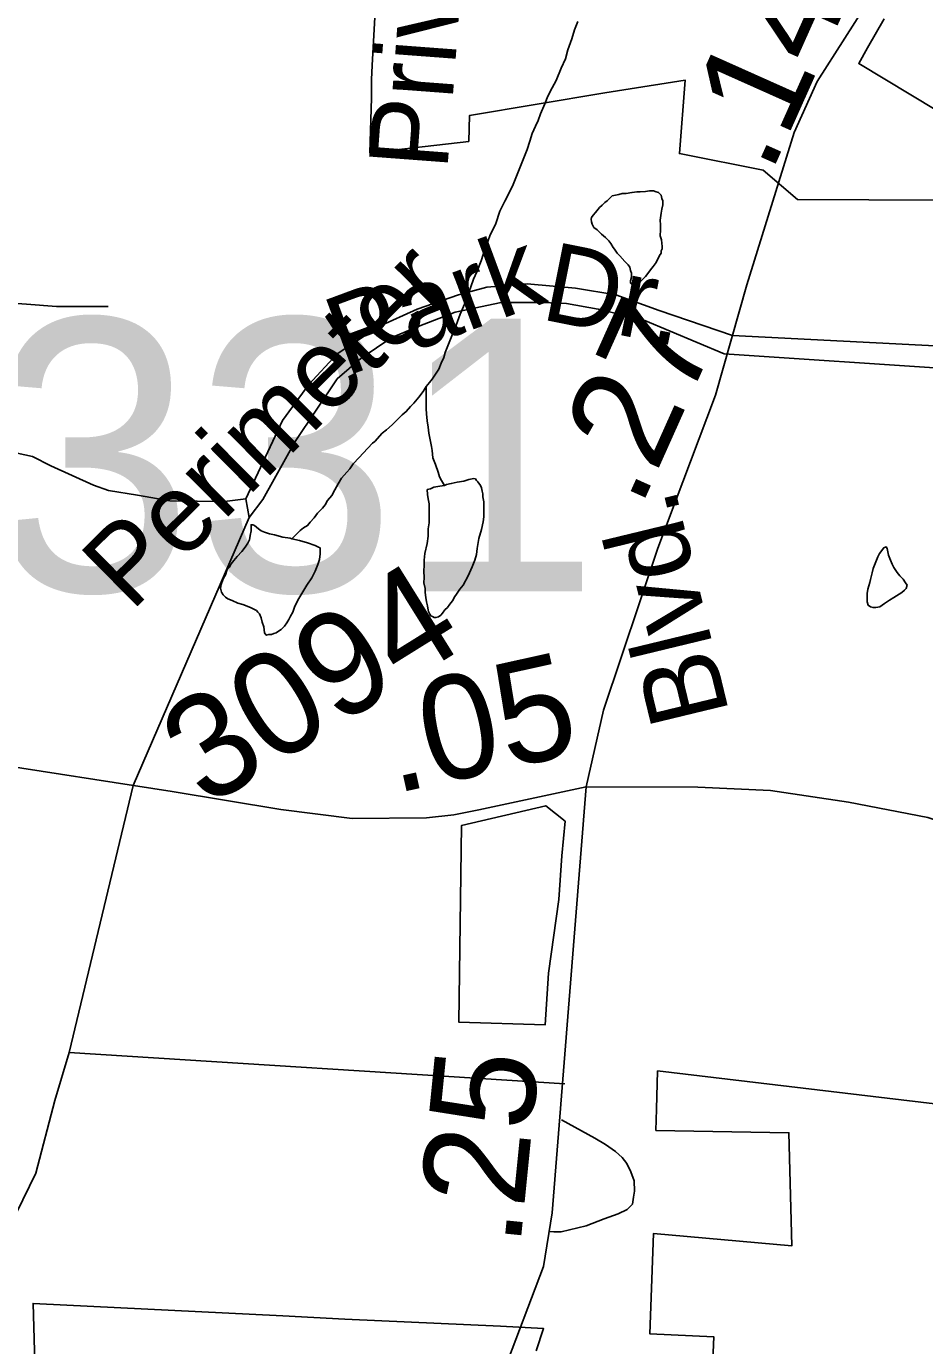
# Model space of a CAD drawing. Extents: x 2001466 to 31450019, y -30647475 to 847247.
# Drawn here: x 2050067 to 2052228, y 763285 to 766460 of the extents above; entities that cross this region are included whole.
import ezdxf

# ---------------------------------------------------------------- set-up
doc = ezdxf.new("R2010")
doc.units = 0
for name, color, linetype in [('Exist Boundary Political City Limit New Hole', 7, 'Continuous'), ('Exist Hydrographic Misc Water Feature', 7, 'Continuous'), ('Exist Road Non-System Type 51', 7, 'Continuous'), ('Exist Road Non-System Type 51 Label', 7, 'Continuous'), ('Exist Road Secondary Mileage Hundredths English Label', 7, 'Continuous'), ('Exist Road Secondary Structure Pipe Number Label', 7, 'Continuous'), ('Exist Road Secondary Type 41 Attributed', 7, 'Continuous'), ('Exist Road Secondary Type 51 Attributed', 7, 'Continuous'), ('Exist Road Secondary Type 51 Label', 7, 'Continuous'), ('Exist Road Secondary Type 51 Number Label', 7, 'Continuous'), ('Map Preparation Boundary City Limit Buffer Line', 7, 'Continuous')]:
    doc.layers.add(name, color=color, linetype=linetype)

msp = doc.modelspace()

# ---------------------------------------------------------------- linework, layer by layer
at = {"layer": 'Exist Boundary Political City Limit New Hole'}
for points in [[(2051362.9, 764546.8), (2051316.4, 764583.9), (2051113.4, 764536.3), (2051107.2, 764063.4), (2051315.2, 764057.2), (2051323.2, 764181.5), (2051347.6, 764358.2), (2051355.1, 764463.9), (2051362.9, 764546.8)], [(2051690.6, 762610.7), (2051720.5, 763306), (2051566.6, 763313.5), (2051575.9, 763554.9), (2051908.2, 763524.8), (2051901.2, 763797.3), (2051581.5, 763802.8), (2051582.9, 763853.8), (2051585.4, 763945.8)], [(2051585.4, 763945.8), (2052386.8, 763850.4), (2052933.1, 763759.1), (2053123.6, 763727.4), (2053697.9, 763714.3), (2053682.6, 763285.3), (2053645.2, 762255.6), (2053454.4, 762256), (2053419.2, 760457.4), (2053134.8, 760475.4), (2052952.6, 760498.4), (2052838, 760506.3), (2051993.8, 760565.5), (2051957.8, 760770.2)], [(2050091.5, 763101.7), (2050083.1, 763386.5), (2050683.8, 763356.8), (2050832.9, 763348.7), (2051207.2, 763331.8), (2051311.2, 763326), (2051293.1, 763272.3)]]:
    msp.add_lwpolyline(points, dxfattribs=at)
at = {"layer": 'Exist Hydrographic Misc Water Feature'}
for points in [[(2051028.5, 765592.8), (2051036.7, 765602.9), (2051043.1, 765610.9), (2051051.1, 765623.1), (2051058.9, 765634.8), (2051064.6, 765648.9), (2051071, 765663), (2051074.7, 765675), (2051088.6, 765711), (2051094.4, 765725.2), (2051100.5, 765740.9), (2051110.8, 765766.9), (2051118.4, 765785.2), (2051124.5, 765800.9), (2051128.2, 765810.9), (2051136.2, 765833.2), (2051142.1, 765851), (2051150.3, 765869.2), (2051160.6, 765895.3), (2051166.1, 765911.1), (2051170.4, 765920.9), (2051174.1, 765932.9), (2051182.1, 765955.3), (2051196.1, 765985.2), (2051206.1, 766015.3), (2051218.2, 766039.1), (2051236.1, 766075.3), (2051247.9, 766103.1), (2051255.5, 766123.4), (2051263.5, 766143.3), (2051271.5, 766163.2), (2051277.9, 766183.4), (2051283.4, 766201.6), (2051291.6, 766219.4), (2051297.8, 766233.5), (2051303.3, 766249.2), (2051313.8, 766273.2), (2051321.4, 766291.5), (2051331.6, 766311.5), (2051341.2, 766329.5), (2051353.5, 766359.3), (2051363.6, 766381.3), (2051369.3, 766403.5), (2051379.2, 766429.6), (2051385.1, 766451.5), (2051393.1, 766471.4)], [(2051506.3, 765893.9), (2051514.3, 765885.8), (2051518.4, 765879.9), (2051520.1, 765871.9), (2051522.5, 765865.9), (2051522.5, 765855.8), (2051520.3, 765847.6), (2051520.3, 765842), (2051526.2, 765837.7), (2051530.5, 765840), (2051536.3, 765841.9), (2051544.2, 765846), (2051550.4, 765851.9), (2051556.3, 765857.9), (2051564.5, 765868), (2051568.4, 765873.9), (2051574.4, 765882), (2051582, 765891.8), (2051590.2, 765908), (2051594.3, 765913.9), (2051594.3, 765919.9), (2051596.3, 765924.1), (2051596.1, 765929.8), (2051594.5, 765945.9), (2051591.8, 765956), (2051592, 765969.8), (2051592, 765982), (2051591.8, 765993.7), (2051594.1, 766010), (2051595.7, 766019.9), (2051598, 766030.1), (2051597.8, 766039.9), (2051595.9, 766045.9), (2051593.7, 766053.9), (2051587.9, 766060), (2051582, 766061.8), (2051575.8, 766063.9), (2051566, 766063.8), (2051555.9, 766062), (2051543.6, 766061.9), (2051536, 766061.8), (2051523.7, 766059.7), (2051509.8, 766057.7), (2051500, 766057.6), (2051492, 766055.5), (2051484.2, 766053.9), (2051476.2, 766051.9), (2051472.1, 766047.6), (2051463.9, 766039.5), (2051458.1, 766035.5), (2051452, 766029.6), (2051445.8, 766023.6), (2051442.3, 766019.7), (2051435.8, 766011.7), (2051430.2, 766005.7), (2051426.1, 765999.4), (2051425.9, 765995.8), (2051426.1, 765989.6), (2051428.2, 765983.6), (2051432.1, 765975.8), (2051439.9, 765969.7), (2051450.1, 765959.7), (2051460.2, 765951.6), (2051468.2, 765943.5), (2051472.5, 765937.6), (2051478.4, 765927.8), (2051481.9, 765923.6), (2051488.3, 765913.7), (2051494.2, 765907.5), (2051506.3, 765893.9)], [(2050705.8, 765226.3), (2050715.4, 765236.2), (2050725.7, 765246.4), (2050733.5, 765252.6), (2050743.3, 765258.4), (2050749.3, 765266.4), (2050759.5, 765276.6), (2050767.5, 765288.4), (2050779.2, 765300.4), (2050785.4, 765308.4), (2050791.5, 765318.4), (2050801.3, 765330.7), (2050809.1, 765344.5), (2050817.3, 765358.7), (2050825.3, 765372.5), (2050837.4, 765386.5), (2050845, 765394.6), (2050853, 765406.8), (2050867.2, 765422.5), (2050877.4, 765432.8), (2050899.2, 765456.6), (2050904.9, 765460.6), (2050923.1, 765481), (2050933, 765488.8), (2050946.9, 765500.9), (2050961.3, 765514.9), (2050970.9, 765524.8), (2050980.8, 765532.7), (2050990.8, 765544.9), (2050999, 765553), (2051011.1, 765567), (2051021.2, 765580.9), (2051028.5, 765592.8)], [(2051073, 765355.2), (2051065.2, 765366.9), (2051061.1, 765375.3), (2051057.2, 765387.2), (2051051.3, 765405.1), (2051044.9, 765421.1), (2051042.9, 765438.9), (2051041.1, 765448.9), (2051039, 765461), (2051035.1, 765481.1), (2051033.1, 765495.1), (2051031, 765510.8), (2051029.2, 765527), (2051029, 765539.1), (2051029, 765557), (2051028.5, 765592.8)], [(2051073, 765355.2), (2051061.4, 765352.9), (2051047.4, 765351), (2051039.4, 765346.9), (2051031.4, 765344.9), (2051031.6, 765333.1), (2051033.3, 765323.1), (2051035.5, 765311), (2051035.7, 765298.8), (2051035.5, 765283), (2051035.5, 765265.1), (2051033.7, 765250.8), (2051033.7, 765233), (2051031.4, 765215.1), (2051025.3, 765190.9), (2051023.6, 765174.9), (2051023.6, 765163.1), (2051023.4, 765148.9), (2051023.8, 765133.1), (2051023.4, 765120.9), (2051025.9, 765107.2), (2051025.9, 765097), (2051027.7, 765085), (2051029.8, 765075), (2051032, 765064.9), (2051033.7, 765054.9), (2051033.9, 765051.2), (2051037.6, 765045), (2051039.8, 765041), (2051043.9, 765039.2), (2051048.2, 765036.9), (2051051.9, 765037.1), (2051057.9, 765039.1), (2051063.6, 765043.1), (2051068.1, 765047.2), (2051073.7, 765055.3), (2051079.8, 765061.3), (2051085.8, 765069.3), (2051091.9, 765077.3), (2051097.8, 765087.4), (2051101.7, 765093.3), (2051109.7, 765105), (2051117.7, 765115.1), (2051129.4, 765137.3), (2051139.5, 765159.3), (2051145.6, 765175), (2051149.5, 765189), (2051151.6, 765203.3), (2051155.5, 765227.1), (2051161.4, 765249.3), (2051165.5, 765267.3), (2051167.2, 765279.3), (2051167.6, 765291.4), (2051167.4, 765303.2), (2051167.2, 765315.4), (2051165.3, 765327.4), (2051165.3, 765335.1), (2051163.5, 765341.1), (2051161.4, 765349.1), (2051159.4, 765355.1), (2051153.2, 765363.4), (2051149.5, 765367.2), (2051147.3, 765371.2), (2051143.4, 765371.3), (2051131.1, 765369.1), (2051119.4, 765365.2), (2051103.4, 765363.2), (2051089, 765359.3), (2051077.3, 765357), (2051073, 765355.2)], [(2050705.8, 765226.3), (2050723.8, 765222.4), (2050743.5, 765216.5), (2050761.8, 765210.5), (2050769.6, 765206.5), (2050773.5, 765204.7), (2050773.7, 765190.5), (2050771.8, 765176.6), (2050767.7, 765164.6), (2050761.6, 765148.5), (2050753.8, 765132.6), (2050741.9, 765114.6), (2050729.6, 765094.5), (2050719.7, 765078.6), (2050711.9, 765062.3), (2050707.8, 765050.3), (2050701.9, 765040.3), (2050698, 765032.4), (2050693.7, 765024.5), (2050688.2, 765016.4), (2050680, 765008.3), (2050673.8, 765004.4), (2050668.1, 765000.4), (2050662.1, 764998.5), (2050656.4, 764996.1), (2050650, 764996.3), (2050644.1, 764994.3), (2050640, 765000.2), (2050638.1, 765014.3), (2050634, 765026.3), (2050632, 765036.3), (2050627.7, 765046.3), (2050624, 765050.1), (2050620.1, 765054.3), (2050608, 765060.2), (2050597.9, 765064.2), (2050587.9, 765068.1), (2050575.8, 765072), (2050562, 765078.2), (2050551.6, 765082.2), (2050545.8, 765085.9), (2050540.1, 765092), (2050536, 765097.9), (2050533.8, 765108), (2050535.6, 765116.2), (2050540.1, 765130.2), (2050546.1, 765140.2), (2050549.7, 765152.3), (2050555.9, 765158.2), (2050559.6, 765166.2), (2050565.7, 765174.1), (2050573.7, 765184.3), (2050585.4, 765196.3), (2050593.4, 765206), (2050599.4, 765216.1), (2050603.5, 765224.4), (2050605.5, 765234.2), (2050607.4, 765246.1), (2050607.4, 765256.3), (2050607.6, 765260.3), (2050611.5, 765260.1), (2050615.4, 765258.3), (2050625.6, 765250.3), (2050631.6, 765246.1), (2050639.6, 765242.5), (2050651.7, 765238.2), (2050663.5, 765236.4), (2050683.8, 765230.5), (2050701.3, 765228.2), (2050705.8, 765226.3)], [(2052097.5, 765128.8), (2052095.8, 765121), (2052091.3, 765105), (2052089.3, 765095.2), (2052089.7, 765085), (2052089.7, 765074.8), (2052091.7, 765066.8), (2052097.7, 765063.1), (2052103.6, 765061), (2052110, 765060.8), (2052119.6, 765063), (2052131.5, 765070.9), (2052143.6, 765079.2), (2052153.5, 765085), (2052173.3, 765097), (2052179.5, 765103), (2052183.6, 765107.3), (2052185.7, 765115), (2052181.6, 765120.9), (2052175.8, 765129.1), (2052167.8, 765137.2), (2052161.5, 765145.1), (2052153.7, 765157.2), (2052149.4, 765165.2), (2052145.7, 765175.1), (2052141.2, 765187.1), (2052139.5, 765195.1), (2052137.5, 765203.1), (2052135.6, 765207), (2052129.3, 765205.1), (2052119.4, 765191.2), (2052115.5, 765182.9), (2052111.6, 765175), (2052107.5, 765163), (2052103.6, 765155.1), (2052101.4, 765144.9), (2052097.5, 765128.8)]]:
    msp.add_lwpolyline(points, dxfattribs=at)
at = {"layer": 'Exist Road Non-System Type 51'}
for p, q in [((2051765.4, 765715.5), (2052406.4, 765683.3)), ((2051745.8, 765671.7), (2052406.4, 765628.1)), ((2050594.6, 765322.8), (2050543.1, 765316.2))]:
    msp.add_line(p, q, dxfattribs=at)
for points in [[(2050594.6, 765322.8), (2050683.4, 765511.3), (2050746.5, 765598.1), (2050814.8, 765671.7), (2050914.6, 765737.4), (2051006.6, 765779.5), (2051106.4, 765813.7), (2051174.7, 765832.1), (2051271.9, 765839.9), (2051387.5, 765829.4), (2051484.8, 765813.7), (2051588.8, 765776.1), (2051765.4, 765715.5)], [(2050263.3, 765785.2), (2050139.3, 765785.7), (2050067.4, 765791.2), (2050033.5, 765793.9), (2050009.4, 765790.3), (2049993.3, 765782.7), (2049981, 765770.9), (2049968.6, 765751.2), (2049962.2, 765729.3), (2049959.6, 765701.4), (2049965.1, 765675.2), (2049981.9, 765634.9), (2049997.7, 765590.2), (2050010.8, 765540.2), (2050013.4, 765498.2), (2049995, 765453.5)], [(2050636.1, 765321.1), (2050713.6, 765460.6), (2050814.8, 765611.2), (2050872.6, 765661.2), (2050946.1, 765711.1), (2051009.2, 765737.4), (2051098.5, 765771.6), (2051208.9, 765795.3), (2051308.7, 765795.3), (2051366.5, 765792.6), (2051442.7, 765779.5), (2051550.4, 765753.2), (2051745.8, 765671.7)], [(2050543.1, 765316.2), (2050411.8, 765318.1), (2050334.1, 765331.7), (2050264.3, 765343.1), (2050228.5, 765355.8), (2050125.5, 765402), (2050081.7, 765424.5), (2050045, 765432.4), (2049995, 765453.5)], [(2050594.6, 765322.8), (2050602.9, 765277.9)], [(2050636.1, 765321.1), (2050602.9, 765277.9)], [(2050602.9, 765277.9), (2050323.6, 764632.7)], [(2048792.3, 762315.7), (2049072.9, 762501.2), (2049213.2, 762566.4), (2049373.5, 762641.6), (2049498.8, 762721.8), (2049583.9, 762812.1), (2049679.1, 762947.4), (2049949.7, 763413.7), (2050090, 763699.5), (2050135.1, 763875), (2050170.1, 763990.3), (2050323.6, 764632.7)], [(2050417.6, 764618.1), (2050679.3, 764574.8), (2050850.4, 764553.1), (2051029.1, 764554.8), (2051094.9, 764562.6), (2051155.4, 764574.3)], [(2053680.9, 764527.2), (2052695.7, 764453.9), (2052569.5, 764457.9), (2052443.4, 764486.5), (2052235.7, 764555.7), (2052044.4, 764592.4), (2051857.2, 764620.9), (2051682.1, 764629), (2051413.6, 764629.3)], [(2050170.1, 763990.3), (2051362.6, 763915.1)], [(2051353.9, 763828.5), (2051434, 763784.3), (2051460.2, 763768.8), (2051483.8, 763752), (2051499.9, 763737.9), (2051511.3, 763723.1), (2051520.8, 763702.9), (2051528.8, 763681.3), (2051530.2, 763656.4), (2051527.5, 763642.3), (2051524.8, 763625.5), (2051512, 763612.7), (2051490.5, 763601.9), (2051456.9, 763589.8), (2051413.8, 763573), (2051353.3, 763558.8), (2051335.8, 763558.8), (2051324.3, 763559.4)]]:
    msp.add_lwpolyline(points, dxfattribs=at)
at = {"layer": 'Exist Road Secondary Type 41 Attributed'}
for points in [[(2050417.6, 764618.1), (2049962, 764688.9), (2049380.2, 764732.4), (2048939.2, 764756.5), (2048513.5, 764787.1), (2048392.8, 764800), (2048312.4, 764846.7), (2048248, 764888.6), (2048164.3, 764973.9), (2048101.5, 765038.4), (2048033.9, 765083.4), (2047959.9, 765110.8), (2047879.4, 765126.9), (2047674.2, 765131.8), (2047247.7, 765133.4), (2047050.7, 765129.9)], [(2051413.6, 764629.3), (2051155.4, 764574.3)]]:
    msp.add_lwpolyline(points, dxfattribs=at)
at = {"layer": 'Exist Road Secondary Type 51 Attributed'}
for points in [[(2051413.6, 764629.3), (2051455.5, 764814.5), (2051585.8, 765204.2), (2051724.5, 765572), (2051800.2, 765837.7), (2051914.2, 766204.3), (2051968.9, 766326.7), (2052102.5, 766536.1), (2052182.9, 766659.3)], [(2049874, 760636.3), (2050110, 760852.7), (2050436.7, 761164.3), (2050560.7, 761290), (2050615.4, 761393), (2050674.9, 761533.9), (2050742.5, 761794.8), (2050850.4, 762204.7), (2050942.1, 762507.5), (2051012.9, 762720.1), (2051215.7, 763223.3), (2051310.6, 763475.4), (2051331.6, 763604.2), (2051413.6, 764629.3)]]:
    msp.add_lwpolyline(points, dxfattribs=at)
at = {"layer": 'Map Preparation Boundary City Limit Buffer Line'}
for points in [[(2050909.6, 766569.2), (2050899.1, 766365.8), (2050897.4, 766331.8), (2050896.8, 766287.8), (2050892.9, 766155.8), (2051131.1, 766183), (2051133.1, 766245.6), (2051458.1, 766299.5), (2051504.5, 766307.2), (2051651.6, 766330.5), (2051637.9, 766153.8), (2051646.2, 766152.2), (2051839.2, 766114), (2051921.8, 766042.9), (2052265.2, 766041.8), (2052350, 766041.6), (2052356.1, 766197.5), (2052273.4, 766247.4), (2052256.8, 766257.4), (2052069.1, 766370.2), (2052090.6, 766408.2), (2052130.2, 766477.9)], [(2051362.9, 764546.8), (2051316.4, 764583.9), (2051113.4, 764536.3), (2051107.2, 764063.4), (2051315.2, 764057.2), (2051323.2, 764181.5), (2051347.6, 764358.2), (2051355.1, 764463.9), (2051362.9, 764546.8)], [(2051690.6, 762610.7), (2051720.5, 763306), (2051566.6, 763313.5), (2051575.9, 763554.9), (2051908.2, 763524.8), (2051901.2, 763797.3), (2051581.5, 763802.8), (2051582.9, 763853.8), (2051585.4, 763945.8)], [(2051585.4, 763945.8), (2052386.8, 763850.4), (2052933.1, 763759.1), (2053123.6, 763727.4), (2053697.9, 763714.3), (2053682.6, 763285.3), (2053645.2, 762255.6), (2053454.4, 762256), (2053419.2, 760457.4), (2053134.8, 760475.4), (2052952.6, 760498.4), (2052838, 760506.3), (2051993.8, 760565.5), (2051957.8, 760770.2)], [(2050091.5, 763101.7), (2050083.1, 763386.5), (2050683.8, 763356.8), (2050832.9, 763348.7), (2051207.2, 763331.8), (2051311.2, 763326), (2051293.1, 763272.3)]]:
    msp.add_lwpolyline(points, dxfattribs=at)

# ---------------------------------------------------------------- texts
at = {"layer": 'Exist Road Non-System Type 51 Label'}
for s, rotation, p in [('Private Dr.', 85.7192, (2051079.4, 766111.5)), ('Park', 20.307, (2050834.8, 765616.6)), ('Perimeter', 44.6297, (2050319, 765049.4)), ('Dr.', 348.6908, (2051300.8, 765755.8))]:
    msp.add_text(s, height=190, rotation=rotation, dxfattribs=at).set_placement(p)
at = {"layer": 'Exist Road Secondary Mileage Hundredths English Label'}
for s, rotation, p in [('.14', 65.9067, (2051857.2, 766101.4)), ('.27', 65.9067, (2051543.7, 765297.7)), ('.05', 12.4999, (2050951.7, 764612.8)), ('.25', 84.3066, (2051254.6, 763520.1))]:
    msp.add_text(s, height=250, rotation=rotation, dxfattribs=at).set_placement(p)
at = {"layer": 'Exist Road Secondary Structure Pipe Number Label'}
msp.add_text('P331', height=656.17, dxfattribs=at).set_placement((2049396.8, 765100.3))
at = {"layer": 'Exist Road Secondary Type 51 Label'}
msp.add_text('Blvd.', height=190, rotation=103.6182, dxfattribs=at).set_placement((2051758.6, 764805.8))
at = {"layer": 'Exist Road Secondary Type 51 Number Label'}
msp.add_text('3094', height=250, rotation=31.918, dxfattribs=at).set_placement((2050499.2, 764577.4))

doc.saveas('drawing.dxf')
